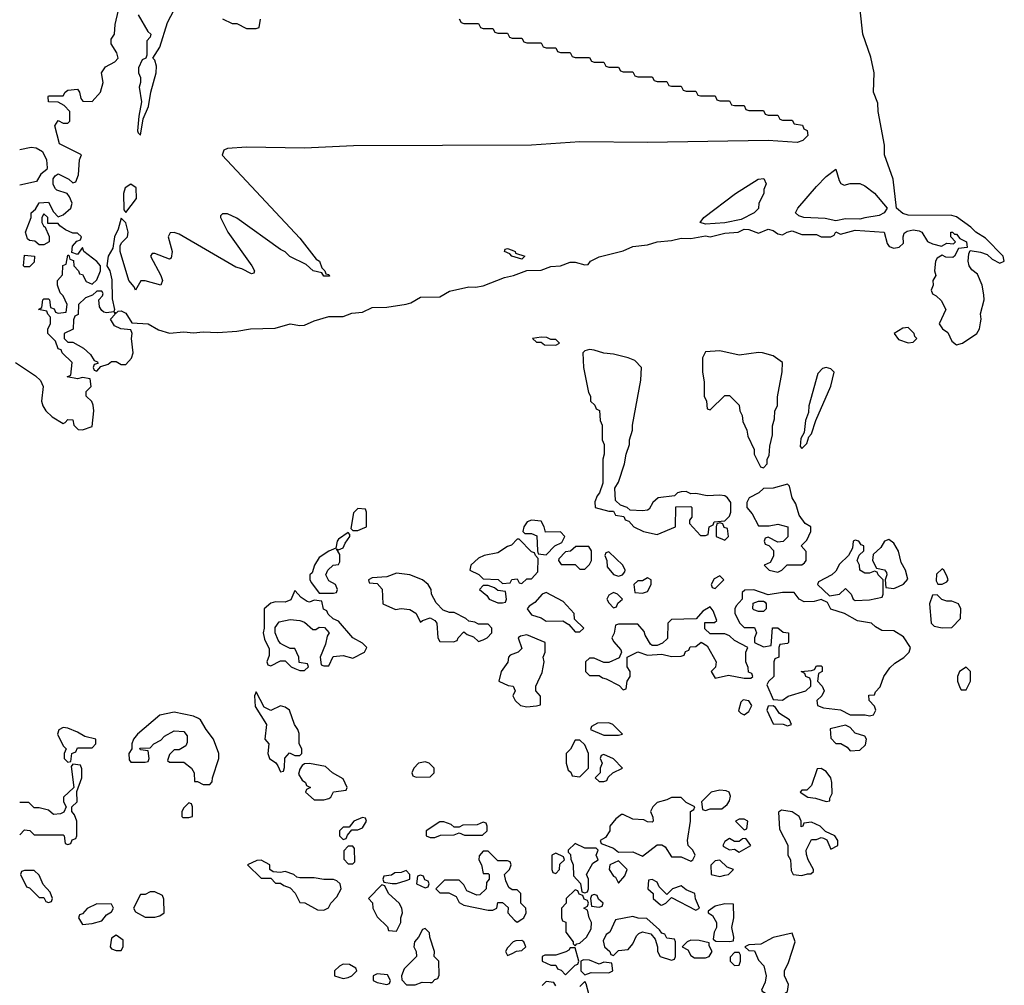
# Model space of a CAD drawing. Header units: inches. Extents: x 2601682 to 2755810, y 449311 to 584050.
# Tile 396 of 505: x 2725670 to 2729748, y 511530 to 515530. Entities that reach past the tile are written whole.
import ezdxf

# ---------------------------------------------------------------- set-up
doc = ezdxf.new("R2010")
doc.units = ezdxf.units.IN
doc.header["$MEASUREMENT"] = 0
doc.layers.add('C7521', color=7, linetype='Continuous')

msp = doc.modelspace()

# ---------------------------------------------------------------- linework, layer by layer
at = {"layer": 'C7521', "color": 2, "elevation": 2}
for points in [[(2727490, 515534), (2727498, 515518), (2727510, 515514), (2727570, 515514), (2727578, 515498), (2727590, 515494), (2727630, 515494), (2727638, 515478), (2727650, 515474), (2727690, 515474), (2727698, 515458), (2727710, 515454), (2727750, 515454), (2727758, 515438), (2727770, 515434), (2727830, 515434), (2727838, 515418), (2727850, 515414), (2727890, 515414), (2727898, 515398), (2727910, 515394), (2727950, 515394), (2727958, 515378), (2727970, 515374), (2728030, 515374), (2728038, 515358), (2728050, 515354), (2728090, 515354), (2728098, 515338), (2728110, 515334), (2728150, 515334), (2728158, 515318), (2728170, 515314), (2728210, 515314), (2728218, 515298), (2728230, 515294), (2728290, 515294), (2728298, 515278), (2728310, 515274), (2728350, 515274), (2728358, 515258), (2728370, 515254), (2728410, 515254), (2728418, 515238), (2728430, 515234), (2728470, 515234), (2728478, 515218), (2728490, 515214), (2728550, 515214), (2728558, 515198), (2728570, 515194), (2728610, 515194), (2728618, 515178), (2728630, 515174), (2728670, 515174), (2728678, 515158), (2728690, 515154), (2728750, 515154), (2728758, 515138), (2728770, 515134), (2728810, 515134), (2728818, 515118), (2728830, 515114), (2728870, 515114), (2728878, 515098), (2728912.7, 515092.7), (2728918, 515078), (2728931.6, 515071.6), (2728934, 515050), (2728914, 515030), (2728890, 515022), (2728770, 515029.4), (2728270, 515021.6), (2727990, 515023.6), (2727790, 515009.7), (2727051.9, 515008.1), (2726850, 514997.6), (2726610, 515002.4), (2726530, 514997), (2726516, 514990), (2726508.5, 514968.5), (2726830, 514624.7), (2726898, 514538), (2726911.3, 514530), (2726922, 514502), (2726934, 514490), (2726938, 514478), (2726950, 514474), (2726952.7, 514467.3), (2726930, 514468), (2726922, 514482), (2726886, 514490), (2726856.4, 514516.4), (2726789.1, 514549.1), (2726768.9, 514568.9), (2726750, 514578), (2726570, 514708), (2726530, 514726), (2726510, 514726), (2726502, 514718), (2726502, 514710), (2726532, 514650), (2726631.3, 514510), (2726642, 514490), (2726639.6, 514480.4), (2726630, 514478), (2726590, 514498), (2726564.7, 514504.7), (2726330, 514642), (2726310, 514648), (2726292.7, 514647.3), (2726284.7, 514630), (2726302, 514570), (2726298, 514542), (2726290, 514538), (2726230, 514562), (2726218, 514562), (2726212, 514550), (2726254.8, 514470), (2726261, 514450), (2726254, 514430), (2726190, 514448.7), (2726171.6, 514448.4), (2726150, 514409.2), (2726144.1, 514424.1), (2726122, 514450), (2726086, 514570), (2726085.6, 514594.4), (2726092.5, 514607.5), (2726116, 514630), (2726119.3, 514650), (2726110, 514688), (2726090, 514708), (2726077.3, 514662.7), (2726062, 514630), (2726055.9, 514584.1), (2726036.3, 514550), (2726030.7, 514510.7), (2726042.8, 514490), (2726052, 514452), (2726053.2, 514373.2), (2726062, 514330), (2726059.6, 514320.4), (2726030, 514315.3), (2726018, 514318), (2726010, 514326), (2726001.2, 514341.2), (2725998, 514370), (2726013.6, 514386.4), (2726015.3, 514395.3), (2726010, 514406), (2725990, 514406), (2725971.6, 514388.4), (2725942, 514378), (2725914, 514350), (2725911.6, 514308.4), (2725898, 514302), (2725892.7, 514287.3), (2725891.6, 514248.4), (2725854, 514230), (2725854, 514210), (2725870, 514194), (2725890, 514194), (2725934, 514170), (2725963.6, 514143.6), (2725978, 514118), (2725992.7, 514112.7), (2725994, 514106), (2725978, 514102), (2725974, 514090), (2725978, 514078), (2725990, 514074), (2726006, 514094), (2726036.4, 514103.6), (2726050, 514114), (2726070, 514114), (2726090, 514102), (2726110, 514102), (2726132.5, 514127.5), (2726139.3, 514150), (2726133.2, 514210), (2726135.3, 514230), (2726130, 514246), (2726089.1, 514249.1), (2726062, 514262), (2726046, 514290), (2726066, 514310), (2726062, 514318), (2726070, 514314), (2726078, 514322), (2726090, 514324.7), (2726110, 514314), (2726134, 514274), (2726202, 514270), (2726244.9, 514244.9), (2726290, 514231.8), (2726350, 514237.6), (2726390, 514232.4), (2726430, 514236.4), (2726490, 514233.7), (2726570, 514239.3), (2726626, 514250), (2726727.9, 514252.1), (2726790, 514270.5), (2726830, 514263.1), (2726850, 514264.4), (2726890, 514283.1), (2726950, 514300.5), (2727010, 514300.7), (2727045.4, 514314.6), (2727090, 514318), (2727130, 514338.4), (2727190, 514338.9), (2727270, 514352), (2727290, 514357.6), (2727330, 514380.3), (2727410, 514382), (2727450, 514404.9), (2727530, 514423.8), (2727558, 514422), (2727590, 514427.7), (2727678, 514462), (2727715.3, 514470), (2727770, 514491.3), (2727830, 514493), (2727870, 514508.2), (2727910, 514510.4), (2727950, 514526), (2727970, 514526), (2728010, 514514), (2728024, 514516), (2728034, 514530), (2728070, 514547.7), (2728170, 514572.7), (2728210, 514590.4), (2728270, 514597.1), (2728310, 514610.4), (2728370, 514615.8), (2728410, 514624.9), (2728450, 514623), (2728510, 514634.8), (2728530, 514630.8), (2728590, 514646), (2728646, 514650), (2728670, 514662.8), (2728690, 514660.7), (2728730, 514646), (2728770, 514662), (2728790, 514656.3), (2728810, 514642.8), (2728830, 514638.8), (2728848.7, 514650), (2728870, 514654.9), (2728910, 514640.5), (2728970, 514640.7), (2728990, 514630.7), (2729030, 514631), (2729043.1, 514636.9), (2729050, 514650.6), (2729070, 514641), (2729130, 514658), (2729250.5, 514650.5), (2729262.5, 514602.5), (2729271.3, 514590), (2729290, 514583), (2729311.9, 514588.1), (2729330, 514604.7), (2729329, 514631), (2729333.6, 514646.4), (2729345.6, 514654.4), (2729370, 514659.3), (2729395.3, 514655.3), (2729406, 514650), (2729430, 514611), (2729450, 514601), (2729488, 514592), (2729510, 514604.7), (2729538, 514602), (2729546, 514610), (2729526, 514630), (2729526, 514650), (2729534, 514650), (2729542, 514642), (2729550, 514642), (2729563.6, 514623.6), (2729592, 514610), (2729594, 514586), (2729558, 514582), (2729542, 514550), (2729534.8, 514545.2), (2729506, 514546), (2729490, 514555.3), (2729470, 514542), (2729462.8, 514530), (2729458.8, 514490), (2729464.7, 514470), (2729452, 514450), (2729454, 514430), (2729444.7, 514410), (2729450, 514394), (2729466, 514386), (2729486.8, 514366.8), (2729506, 514330), (2729478, 514270), (2729492, 514250), (2729514.4, 514234.4), (2729530, 514198), (2729550, 514182.8), (2729575.3, 514190), (2729634, 514230), (2729645.2, 514250), (2729650, 514274), (2729652.7, 514290), (2729649, 514311), (2729664, 514370), (2729662.7, 514390), (2729656, 514430), (2729636.5, 514476.5), (2729613.6, 514493.6), (2729602, 514510), (2729598, 514530), (2729600.4, 514559.6), (2729606, 514574), (2729650, 514566.8), (2729677.5, 514557.5), (2729698, 514538), (2729730, 514521), (2729748, 514530), (2729742.7, 514550), (2729670, 514624.5), (2729629.6, 514649.6), (2729609.3, 514670), (2729550, 514714), (2729530, 514718.4), (2729350, 514719.7), (2729327.2, 514727.3), (2729301.2, 514750), (2729287, 514870), (2729252, 514970), (2729251.6, 515010), (2729225.1, 515150), (2729224.8, 515184.8), (2729206, 515230), (2729209.3, 515309.3), (2729194.8, 515374.8), (2729162, 515470), (2729141.2, 515661.2)], [(2725652, 514110), (2725734.9, 514054.9), (2725755.9, 514035.9), (2725767.3, 514010), (2725761, 513950), (2725766, 513930), (2725778, 513910), (2725804.5, 513884.5), (2725850, 513858), (2725859, 513861), (2725870, 513874), (2725890, 513872), (2725894, 513850), (2725912, 513832), (2725930, 513831.3), (2725970, 513844.7), (2725977.2, 513910), (2725974, 513934), (2725968.4, 513948.4), (2725946, 513970), (2725946, 513990), (2725966, 514010), (2725962, 514042), (2725930, 514048), (2725910, 514042), (2725866, 514050), (2725882, 514058), (2725888, 514110), (2725846, 514150), (2725842, 514162), (2725830, 514166), (2725818, 514198), (2725786, 514230), (2725786, 514250), (2725798, 514270), (2725798, 514298), (2725786, 514310), (2725782, 514322), (2725748, 514330), (2725762, 514338), (2725766, 514370), (2725770, 514374), (2725790, 514374), (2725794, 514370), (2725798, 514338), (2725812.7, 514332.7), (2725818, 514318), (2725830, 514314), (2725862, 514318), (2725866, 514350), (2725850, 514386), (2725838, 514398), (2725826, 514430), (2725826, 514450), (2725847.3, 514472.7), (2725848.4, 514511.6), (2725862, 514518), (2725870, 514554), (2725874, 514554), (2725878, 514538), (2725892.7, 514532.7), (2725894, 514510), (2725914, 514490), (2725918, 514478), (2725930, 514474), (2725945.4, 514445.4), (2725970, 514434), (2725990, 514452), (2726005.2, 514490), (2726005.2, 514510), (2725990, 514529), (2725935.3, 514570), (2725930, 514586), (2725910, 514558), (2725886, 514566), (2725888.4, 514591.6), (2725907.3, 514612.7), (2725922, 514618), (2725926, 514630), (2725910, 514646), (2725890, 514646), (2725860.2, 514660.2), (2725836.4, 514676.4), (2725830, 514686), (2725786, 514686), (2725786, 514710), (2725770, 514726), (2725762, 514710), (2725762, 514690), (2725770, 514674), (2725774, 514674), (2725791.6, 514631.6), (2725792, 514610), (2725770, 514598), (2725750, 514598), (2725732.9, 514612.9), (2725710, 514615.3), (2725702, 514622), (2725694, 514650), (2725718, 514710), (2725718, 514730), (2725735.3, 514744.7), (2725750, 514772), (2725790, 514774), (2725810, 514734), (2725830, 514714), (2725850, 514722), (2725882, 514750), (2725888, 514770), (2725876.4, 514796.4), (2725866, 514810), (2725824, 514824), (2725818, 514830), (2725808, 514848), (2725808.9, 514871.1), (2725816.4, 514883.6), (2725830, 514892), (2725874, 514870), (2725890, 514854), (2725902, 514858), (2725912.9, 514887.1), (2725918, 514950), (2725926, 514970), (2725835.3, 515015.3), (2725815.3, 515090), (2725830, 515112), (2725850, 515102), (2725870, 515102), (2725878, 515110), (2725878, 515150), (2725854.6, 515174.6), (2725830, 515188), (2725789.1, 515189.1), (2725788, 515210), (2725790, 515214), (2725850, 515214), (2725858, 515230), (2725870, 515238), (2725910, 515242), (2725918, 515230), (2725923.6, 515203.6), (2725932, 515192), (2725970, 515191.3), (2726004, 515230), (2726015.3, 515270), (2726009.5, 515310.5), (2726025.6, 515334.4), (2726064.5, 515355.5), (2726077.2, 515370), (2726072.9, 515392.9), (2726048.7, 515430), (2726048.7, 515450), (2726062, 515470), (2726065.2, 515510), (2726079, 515570)], [(2726161, 515550), (2726201.4, 515481.4), (2726213, 515470), (2726210, 515458), (2726196.9, 515443.1), (2726196.9, 515383.1), (2726192, 515370), (2726176.9, 515363.1), (2726162, 515330), (2726162, 515310), (2726170.8, 515290), (2726170.8, 515270), (2726164.7, 515250), (2726174, 515190), (2726162.8, 515130), (2726158, 515070), (2726161, 515061), (2726170, 515052), (2726181.2, 515118.8), (2726203.7, 515170), (2726213.6, 515230), (2726235.8, 515310), (2726237, 515337), (2726230, 515362), (2726222, 515370), (2726250, 515416), (2726282, 515518), (2726310, 515571)], [(2726510, 515534), (2726550, 515514), (2726570, 515514), (2726610, 515494), (2726650, 515494), (2726662, 515498), (2726667.3, 515532.7)], [(2725670, 514992), (2725718, 515002), (2725738.8, 514998.8), (2725764.7, 514984.7), (2725781, 514950), (2725783.6, 514916.4), (2725782, 514910), (2725758, 514890), (2725739.8, 514860.2), (2725670, 514844)], [(2725670, 512154), (2725690, 512174), (2725711.6, 512171.6), (2725730, 512154), (2725850, 512154), (2725854, 512150), (2725858, 512118), (2725870, 512114), (2725882, 512118), (2725887.3, 512132.7), (2725902, 512138), (2725906, 512150), (2725906, 512210), (2725896.4, 512236.4), (2725886, 512250), (2725886, 512270), (2725908, 512290), (2725907.3, 512332.7), (2725928, 512390), (2725927.3, 512427.3), (2725922, 512442), (2725890, 512446), (2725883.6, 512436.4), (2725894, 512350), (2725852, 512310), (2725852, 512290), (2725862, 512270), (2725852.7, 512247.3), (2725839.6, 512240.4), (2725810, 512238), (2725790, 512255.3), (2725750, 512266), (2725730, 512266), (2725707.3, 512287.3), (2725670, 512288)], [(2727890, 511528), (2727882, 511542), (2727850, 511546), (2727834, 511530)], [(2728028, 511490), (2728016.4, 511536.4), (2728010, 511546), (2727990, 511526)]]:
    msp.add_lwpolyline(points, dxfattribs=at)
for points in [[(2729084.7, 514844.7), (2729110, 514851.3), (2729150, 514851.3), (2729170, 514842), (2729210, 514811.3), (2729262.8, 514750), (2729250.8, 514730), (2729230, 514718.4), (2729170, 514709.3), (2729150, 514703.7), (2729090, 514705.1), (2729050, 514696.2), (2729006.2, 514706.2), (2728918, 514710), (2728897.2, 514717.2), (2728883.7, 514730), (2728892.3, 514750), (2728970, 514838.8), (2729010, 514881), (2729050, 514911.3), (2729063.6, 514863.6), (2729071.6, 514851.6)], [(2726130, 514849.3), (2726106.7, 514833.3), (2726099.3, 514810), (2726102, 514742), (2726110, 514732), (2726153.6, 514790), (2726152.9, 514832.9)], [(2728510, 514682.7), (2728489, 514690), (2728504, 514710), (2728635.3, 514810), (2728728, 514870), (2728752, 514872), (2728762, 514850), (2728752.7, 514827.3), (2728752, 514810), (2728732, 514770), (2728730, 514748), (2728712, 514730), (2728657.5, 514702.5), (2728590, 514689)], [(2727750, 514538), (2727708.7, 514550), (2727700.4, 514560.4), (2727678, 514570), (2727680.4, 514579.6), (2727690, 514582), (2727710, 514574.8), (2727722, 514570), (2727723.6, 514563.6), (2727762, 514550)], [(2725690, 514506), (2725686, 514510), (2725690, 514554), (2725732, 514550), (2725730, 514526), (2725710, 514506)], [(2729350, 514255.3), (2729327.1, 514252.9), (2729292, 514230), (2729310, 514206), (2729350, 514192), (2729370, 514194), (2729386, 514210), (2729378, 514218), (2729375.3, 514230)], [(2727830, 514215.3), (2727794, 514210), (2727810, 514194), (2727830, 514194), (2727843.6, 514183.6), (2727890, 514182), (2727906, 514190), (2727890, 514206), (2727870, 514206), (2727853.6, 514213.6)], [(2728030, 514164), (2728010, 514158), (2728002, 514150), (2728004.7, 514090), (2728025.4, 513985.4), (2728034, 513970), (2728034, 513950), (2728052.7, 513932.7), (2728058, 513918), (2728071.6, 513911.6), (2728074, 513870), (2728082, 513850), (2728082, 513790), (2728091.3, 513770), (2728091.3, 513730), (2728084.7, 513710), (2728084.7, 513610), (2728072, 513570), (2728062, 513558), (2728052.7, 513532.7), (2728054, 513510), (2728110, 513494), (2728130, 513494), (2728138, 513478), (2728172.7, 513472.7), (2728178, 513458), (2728192.7, 513452.7), (2728214, 513430), (2728254, 513410), (2728310, 513398), (2728386, 513430), (2728387.3, 513512.7), (2728450, 513514), (2728454, 513510), (2728454, 513470), (2728443.6, 513456.4), (2728443.6, 513443.6), (2728490, 513394), (2728510, 513394), (2728522, 513398), (2728526, 513430), (2728542, 513438), (2728546, 513450), (2728590, 513454), (2728610, 513474), (2728615.3, 513490), (2728615.3, 513530), (2728602, 513550), (2728590, 513557.2), (2728570, 513561.2), (2728518, 513558), (2728470, 513568), (2728450, 513566), (2728430, 513575.3), (2728410, 513574), (2728394, 513570), (2728382, 513558), (2728314, 513550), (2728292, 513530), (2728276.9, 513503.1), (2728270, 513498), (2728250, 513495.3), (2728198, 513498), (2728186, 513510), (2728159, 513519), (2728138, 513538), (2728135.3, 513590), (2728150, 513614), (2728175.3, 513690), (2728182, 513730), (2728195.3, 513770), (2728195.3, 513790), (2728208.7, 513830), (2728208.7, 513850), (2728243.1, 514036.9), (2728245.2, 514090), (2728218, 514118), (2728190, 514129.4), (2728130, 514145.2), (2728090, 514149), (2728050, 514161.2)], [(2728570, 514158), (2728510, 514154), (2728498, 514130), (2728498, 514070), (2728504.7, 514030), (2728504.7, 513970), (2728514, 513950), (2728518, 513918), (2728530, 513914), (2728590, 513974), (2728610, 513974), (2728650, 513934), (2728652, 513910), (2728662, 513890), (2728665.4, 513865.4), (2728682, 513830), (2728685.4, 513805.4), (2728712, 513750), (2728712, 513730), (2728738, 513678), (2728750, 513674), (2728766, 513690), (2728766, 513710), (2728774.6, 513725.4), (2728776.4, 513763.6), (2728788, 513810), (2728788.4, 513848.4), (2728796.4, 513876.4), (2728798, 513910), (2728808, 513930), (2728808.4, 513968.4), (2728828.4, 514071.6), (2728828.7, 514110), (2728790, 514137.2), (2728746, 514150), (2728730, 514152), (2728650, 514140.9)], [(2729010, 514089), (2728995.3, 514084.7), (2728975.3, 514064.7), (2728938, 513930), (2728936.9, 513903.1), (2728924.7, 513870), (2728919.6, 513820.4), (2728905.4, 513794.6), (2728902, 513762), (2728910, 513754), (2728930, 513774), (2728938, 513802), (2728950, 513814), (2728968, 513870), (2729030, 514012), (2729044, 514070), (2729030, 514084)], [(2728850, 513606), (2728791.1, 513588.9), (2728750, 513588), (2728732, 513570), (2728690.9, 513549.1), (2728681, 513530), (2728681, 513510), (2728703.5, 513483.5), (2728730, 513434), (2728774, 513434), (2728810, 513441), (2728851.3, 513430), (2728851.6, 513388.4), (2728831.6, 513368.4), (2728810, 513366), (2728770, 513386), (2728758, 513382), (2728754, 513370), (2728758, 513358), (2728772.7, 513352.7), (2728792, 513332), (2728791.6, 513308.4), (2728778, 513282), (2728754, 513270), (2728774, 513250), (2728810, 513242), (2728826, 513250), (2728848.4, 513271.6), (2728910, 513272), (2728920.4, 513279.6), (2728928, 513290), (2728927.3, 513327.3), (2728906, 513350), (2728930, 513374), (2728946, 513410), (2728946, 513430), (2728923.1, 513443.1), (2728898, 513478), (2728884.7, 513524.7), (2728868.7, 513550), (2728858, 513598)], [(2727070, 513506), (2727052.7, 513487.3), (2727042, 513422), (2727050, 513414), (2727070, 513414), (2727090, 513422), (2727106, 513430), (2727106, 513490), (2727102, 513502)], [(2727790, 513457.2), (2727772, 513450), (2727758, 513430), (2727754, 513410), (2727762, 513402), (2727790, 513402), (2727812, 513392), (2727814, 513330), (2727818, 513318), (2727850, 513314), (2727886, 513350), (2727915.3, 513364.7), (2727928, 513390), (2727910, 513408), (2727847.3, 513407.3), (2727842, 513430), (2727830, 513452.7)], [(2728570, 513446), (2728558, 513442), (2728554, 513430), (2728554, 513390), (2728590, 513374), (2728606, 513390), (2728602, 513422), (2728587.3, 513427.3), (2728582, 513442)], [(2727030, 513406), (2726990, 513378), (2726984.7, 513370), (2726979.6, 513340.4), (2726950, 513328), (2726910, 513302), (2726891.3, 513270), (2726881, 513239), (2726872, 513230), (2726872, 513210), (2726878, 513198), (2726910, 513154), (2726970, 513154), (2726982, 513158), (2726986, 513170), (2726978, 513190), (2726950, 513206), (2726938, 513230), (2726946, 513250), (2726968.9, 513271.1), (2726990, 513274), (2726995.3, 513284.7), (2726995.3, 513315.3), (2726982, 513338), (2726990, 513334), (2727010, 513342), (2727018, 513362), (2727038, 513390), (2727038, 513398)], [(2727738, 513378), (2727730, 513378), (2727706.4, 513353.6), (2727690, 513348), (2727650, 513322), (2727594, 513310), (2727570, 513299), (2727538, 513270), (2727534, 513250), (2727571.6, 513231.6), (2727590, 513214), (2727651.6, 513211.6), (2727670, 513194), (2727702, 513198), (2727708.4, 513211.6), (2727730, 513214), (2727738, 513198), (2727750, 513194), (2727770, 513214), (2727790, 513214), (2727816.4, 513243.6), (2727818, 513298), (2727806, 513310), (2727802, 513322), (2727790, 513326)], [(2728027.3, 513347.3), (2727972.7, 513347.3), (2727951.6, 513328.4), (2727930, 513326), (2727903.6, 513296.4), (2727902, 513290), (2727912.7, 513272.7), (2727970, 513274), (2727990, 513254), (2728010, 513254), (2728030, 513274), (2728038, 513290), (2728038, 513330)], [(2729130, 513374), (2729122, 513370), (2729119.6, 513340.4), (2729102, 513310), (2729065.4, 513274.6), (2729050, 513246), (2729034, 513230), (2728978, 513202), (2728974, 513190), (2729023.6, 513143.6), (2729066, 513150), (2729090, 513174), (2729114, 513150), (2729122, 513130), (2729130, 513124.7), (2729190, 513127.3), (2729242, 513138), (2729246, 513150), (2729246, 513210), (2729226, 513230), (2729222, 513242), (2729210, 513246), (2729190, 513238), (2729170, 513238), (2729149.2, 513249.2), (2729148, 513270), (2729138, 513290), (2729147.3, 513312.7), (2729166, 513330), (2729166, 513350), (2729155.3, 513355.3), (2729146, 513370)], [(2729270, 513377.2), (2729252, 513370), (2729236, 513344), (2729204.7, 513315.3), (2729202, 513290), (2729218, 513258), (2729251.6, 513251.6), (2729259.6, 513239.6), (2729262, 513230), (2729254, 513210), (2729258, 513178), (2729290, 513174), (2729310, 513182), (2729330, 513192), (2729348, 513212), (2729339.3, 513250), (2729321.5, 513281.5), (2729310, 513328), (2729290, 513362)], [(2728110, 513326), (2728098, 513322), (2728094, 513310), (2728102, 513290), (2728103.6, 513263.6), (2728130, 513232), (2728150, 513224.7), (2728166, 513230), (2728176.4, 513243.6), (2728178, 513250), (2728168, 513270)], [(2727230, 513237.2), (2727190, 513222), (2727130, 513218), (2727114, 513210), (2727118, 513198), (2727150, 513194), (2727171.6, 513171.6), (2727174, 513110), (2727226.4, 513086.4), (2727250, 513091.3), (2727286.4, 513086.4), (2727311.1, 513071.1), (2727330, 513034), (2727338, 513042), (2727370, 513052), (2727390, 513042), (2727398, 513030), (2727402, 512970), (2727410, 512954), (2727467.3, 512952.7), (2727482, 512958), (2727486, 512970), (2727510, 512994), (2727523.6, 512983.6), (2727550, 512974), (2727570, 512954), (2727590, 512962), (2727606, 512970), (2727626, 512990), (2727626, 513010), (2727610, 513026), (2727570, 513026), (2727554.6, 513034.6), (2727530, 513038), (2727518, 513050), (2727470, 513074), (2727450, 513074), (2727424, 513084), (2727394.6, 513114.6), (2727375.3, 513150), (2727374, 513170), (2727362, 513190), (2727338, 513210), (2727286, 513230)], [(2728270, 513218), (2728250, 513206), (2728230, 513206), (2728214, 513190), (2728218, 513158), (2728250, 513154), (2728270, 513162), (2728286, 513190), (2728286, 513210)], [(2728570, 513226), (2728546, 513214), (2728534, 513190), (2728538, 513178), (2728550, 513174), (2728586, 513210)], [(2729490, 513255.3), (2729467.1, 513232.9), (2729465.4, 513205.4), (2729472, 513192), (2729490, 513191.3), (2729510, 513202), (2729515.3, 513210), (2729510, 513226), (2729498, 513250)], [(2727610, 513186), (2727590, 513186), (2727574, 513170), (2727604.7, 513144.7), (2727614, 513130), (2727650, 513114), (2727670, 513114), (2727682, 513118), (2727686, 513130), (2727682, 513162), (2727650, 513166), (2727636.4, 513176.4)], [(2726810, 513166), (2726792.7, 513127.3), (2726770, 513118), (2726730, 513119), (2726710, 513113.2), (2726682, 513090), (2726682, 513010), (2726678, 512990), (2726683.5, 512963.5), (2726703.6, 512923.6), (2726703.6, 512896.4), (2726694, 512870), (2726698, 512858), (2726710, 512854), (2726750, 512874), (2726770, 512874), (2726794, 512850), (2726810, 512842), (2726830, 512834), (2726850, 512834), (2726866, 512850), (2726862, 512862), (2726827.3, 512867.3), (2726826, 512890), (2726810, 512926), (2726790, 512926), (2726760.4, 512940.4), (2726750, 512946), (2726740.2, 512960.2), (2726728, 512990), (2726728, 513012), (2726744, 513036), (2726790, 513046), (2726830, 513042), (2726850, 513034), (2726883.6, 513003.6), (2726896.4, 513003.6), (2726910, 513014), (2726932.7, 513012.7), (2726952, 512990), (2726943.6, 512976.4), (2726936.9, 512943.1), (2726914, 512890), (2726918, 512858), (2726930, 512854), (2726950, 512854), (2726968.4, 512891.6), (2727010, 512896), (2727050, 512886), (2727098, 512910), (2727108, 512930), (2727090, 512948), (2727049.3, 512969.3), (2726990, 513038), (2726968, 513048), (2726947.3, 513067.3), (2726942, 513082), (2726928.4, 513088.4), (2726922, 513122), (2726890, 513126), (2726870, 513118), (2726860.4, 513120.4), (2726836.4, 513136.4)], [(2727850, 513158), (2727834, 513150), (2727803.6, 513116.4), (2727779.6, 513100.4), (2727772, 513090), (2727790, 513064.7), (2727830, 513052), (2727850, 513038), (2727919.8, 513039.8), (2727944.7, 513024.7), (2727970, 512994), (2727990, 512994), (2728006, 513010), (2727967.3, 513047.3), (2727966, 513070), (2727920.4, 513120.4)], [(2728130, 513158), (2728110, 513146), (2728102, 513130), (2728110, 513114), (2728130, 513094), (2728142, 513098), (2728147.3, 513112.7), (2728166, 513130), (2728146, 513150)], [(2728710, 513168), (2728672.7, 513167.3), (2728662, 513158), (2728662, 513130), (2728638, 513102), (2728632, 513090), (2728632, 513070), (2728652, 513030), (2728670, 513012), (2728712.7, 513012.7), (2728722, 512990), (2728714, 512970), (2728714, 512950), (2728750, 512932), (2728782, 512938), (2728788.4, 513011.6), (2728810, 513011.3), (2728832.7, 512992.7), (2728854, 512990), (2728854, 512950), (2728850, 512946), (2728818, 512942), (2728814, 512930), (2728814, 512890), (2728798, 512882), (2728794, 512870), (2728794, 512810), (2728771.6, 512788.4), (2728764.7, 512775.3), (2728790, 512714), (2728830, 512711.3), (2728852.7, 512727.3), (2728926, 512750), (2728946, 512770), (2728946, 512790), (2728942, 512802), (2728926, 512810), (2728922, 512822), (2728906, 512830), (2728950, 512834), (2728962, 512838), (2728970, 512854), (2728990, 512854), (2728994, 512850), (2728994, 512830), (2728978, 512822), (2728974, 512790), (2728994, 512770), (2729002, 512750), (2728992, 512730), (2728972, 512710), (2728974, 512690), (2728999.6, 512679.6), (2729070, 512671.3), (2729110, 512651.3), (2729171.3, 512651.3), (2729190, 512646), (2729206, 512650), (2729215.3, 512670), (2729210, 512686), (2729188, 512710), (2729187.3, 512732.7), (2729210, 512734), (2729214.6, 512745.4), (2729233.6, 512766.4), (2729248.7, 512810), (2729274.5, 512845.5), (2729295.1, 512864.9), (2729332.5, 512887.5), (2729354, 512910), (2729359, 512930), (2729330, 512974), (2729290, 512999), (2729240.4, 513000.4), (2729214.6, 513014.6), (2729198, 513030), (2729140.2, 513040.2), (2729086, 513070), (2729030, 513088.7), (2729015.3, 513115.3), (2728990, 513128), (2728959.8, 513120.2), (2728919, 513119), (2728898, 513130), (2728878, 513158), (2728830, 513158), (2728770, 513148)], [(2729470, 513148), (2729450, 513146), (2729438, 513110), (2729444.7, 513030), (2729458, 513018), (2729490, 513011), (2729530, 513012), (2729566, 513050), (2729568, 513090), (2729558, 513110), (2729530, 513122), (2729510, 513122), (2729489, 513129)], [(2728530, 513098), (2728499.6, 513080.4), (2728472, 513048), (2728370, 513046), (2728354, 513030), (2728352.7, 512967.3), (2728332.7, 512947.3), (2728310, 512938), (2728290, 512938), (2728283.1, 512943.1), (2728260.4, 512980.4), (2728256.4, 512996.4), (2728230, 513026), (2728150, 513026), (2728138, 513022), (2728131.6, 512988.4), (2728122, 512970), (2728130, 512954), (2728159.6, 512919.6), (2728162, 512910), (2728152.7, 512887.3), (2728110, 512868), (2728090, 512868), (2728050, 512886), (2728030, 512886), (2728014, 512870), (2728014, 512830), (2728030, 512814), (2728070, 512814), (2728083.6, 512803.6), (2728099.6, 512799.6), (2728152.7, 512772.7), (2728170, 512754), (2728182, 512758), (2728186, 512790), (2728198, 512810), (2728198, 512830), (2728186, 512850), (2728186, 512890), (2728230, 512912), (2728270, 512898), (2728330, 512902), (2728370, 512892), (2728410, 512894), (2728422, 512898), (2728427.3, 512912.7), (2728442, 512918), (2728447.3, 512932.7), (2728470, 512934), (2728492, 512952), (2728516.9, 512936.9), (2728554, 512870), (2728551.3, 512848.7), (2728534, 512830), (2728550, 512802), (2728605.2, 512814.8), (2728670, 512802), (2728698, 512802), (2728706, 512810), (2728702, 512822), (2728688, 512828), (2728687.3, 512847.3), (2728678, 512870), (2728678, 512910), (2728686, 512930), (2728630, 512958), (2728610, 512978), (2728590, 512986), (2728530, 512986), (2728507.3, 513007.3), (2728507.3, 513032.7), (2728547.3, 513032.7), (2728558, 513042), (2728542, 513082)], [(2728730, 513078), (2728710, 513086), (2728706, 513090), (2728707.3, 513112.7), (2728730, 513122), (2728750, 513122), (2728756.9, 513116.9), (2728762, 513110), (2728762, 513090), (2728750, 513078)], [(2727770, 512982), (2727743.6, 512976.4), (2727734, 512970), (2727750, 512926), (2727734, 512910), (2727702, 512898), (2727694, 512890), (2727691.6, 512868.4), (2727664.7, 512830), (2727654, 512790), (2727692.7, 512772.7), (2727714, 512770), (2727722, 512750), (2727712, 512730), (2727722, 512710), (2727744.7, 512690), (2727770, 512684), (2727810, 512687.3), (2727827.3, 512692.7), (2727827.3, 512727.3), (2727808, 512750), (2727808, 512770), (2727834.6, 512825.4), (2727842, 512870), (2727838, 512890), (2727846, 512910), (2727846, 512950)], [(2729590, 512848), (2729562, 512830), (2729554, 512810), (2729554, 512790), (2729563.6, 512763.6), (2729570, 512754), (2729590, 512754), (2729608, 512790), (2729608, 512830)], [(2726650, 512746), (2726642, 512730), (2726645.4, 512685.4), (2726692, 512610), (2726684.7, 512550), (2726702, 512530), (2726698, 512490), (2726704.7, 512470), (2726731.3, 512451.3), (2726739.8, 512439.8), (2726750, 512414), (2726762, 512418), (2726767.3, 512432.7), (2726768.4, 512471.6), (2726787.3, 512492.7), (2726810, 512482), (2726830, 512482), (2726838, 512490), (2726838, 512510), (2726828, 512530), (2726827.3, 512572.7), (2726822, 512590), (2726808, 512610), (2726788, 512670), (2726770, 512682), (2726750, 512688), (2726710, 512668), (2726682, 512682)], [(2728667.1, 512712.9), (2728656.9, 512703.1), (2728647.3, 512667.3), (2728656.9, 512656.9), (2728670, 512651.3), (2728690, 512664.7), (2728702, 512690), (2728690, 512708)], [(2728790, 512688), (2728770, 512686), (2728764.7, 512670), (2728790, 512614), (2728832, 512612), (2728850, 512604.7), (2728866, 512610), (2728858, 512630), (2728816.4, 512656.4), (2728800.4, 512680.4)], [(2726310, 512662), (2726250, 512649), (2726158, 512570), (2726142, 512550), (2726134, 512530), (2726134, 512510), (2726122, 512490), (2726123.6, 512463.6), (2726130, 512454), (2726190, 512454), (2726202, 512458), (2726206, 512470), (2726202, 512502), (2726170, 512506), (2726167.3, 512512.7), (2726210, 512514), (2726226, 512530), (2726254.6, 512545.4), (2726270, 512562), (2726310, 512584.7), (2726350, 512582), (2726363.6, 512563.6), (2726363.6, 512536.4), (2726358, 512522), (2726330, 512506), (2726310, 512506), (2726290, 512486), (2726282, 512462), (2726290, 512454), (2726350, 512454), (2726382, 512430), (2726392, 512410), (2726394, 512374), (2726406, 512374), (2726430, 512362), (2726450, 512362), (2726458, 512362), (2726467.3, 512372.7), (2726468, 512390), (2726495.3, 512470), (2726495.3, 512490), (2726473.2, 512550), (2726442, 512590), (2726419, 512630), (2726410, 512636), (2726390, 512645.2)], [(2728110, 512618), (2728063.6, 512616.4), (2728038, 512602), (2728034, 512590), (2728090, 512566), (2728150, 512566), (2728166, 512570), (2728126, 512610)], [(2729090, 512608), (2729026.8, 512593.2), (2729030, 512554), (2729050, 512532), (2729071.6, 512531.6), (2729096.9, 512516.9), (2729110, 512502), (2729150, 512504.7), (2729173.2, 512526.8), (2729177.2, 512550), (2729170, 512562), (2729130, 512575.3), (2729110, 512598)], [(2725850, 512598), (2725831.6, 512588.4), (2725826, 512570), (2725850, 512522), (2725862, 512510), (2725854, 512490), (2725854, 512470), (2725870, 512454), (2725882, 512458), (2725886, 512490), (2725902, 512498), (2725910, 512514), (2725970, 512514), (2725986, 512530), (2725986, 512550), (2725940.4, 512560.4), (2725910, 512579), (2725870, 512595.3)], [(2727990, 512546), (2727970, 512546), (2727951.6, 512508.4), (2727934, 512490), (2727934, 512450), (2727942, 512422), (2727952.7, 512412.7), (2727958, 512398), (2727990, 512394), (2728026, 512430), (2728026, 512490), (2728010, 512526)], [(2728090, 512486), (2728078, 512482), (2728074, 512470), (2728082, 512450), (2728074, 512430), (2728074, 512410), (2728054, 512390), (2728070, 512374), (2728090, 512374), (2728102, 512378), (2728107.3, 512392.7), (2728126, 512410), (2728166, 512430), (2728130, 512468)], [(2726870, 512448.7), (2726850, 512448), (2726839.6, 512440.4), (2726830, 512426), (2726825.4, 512405.4), (2726839.6, 512379.6), (2726854, 512370), (2726858, 512358), (2726874, 512350), (2726858, 512342), (2726854, 512330), (2726890, 512298), (2726930, 512298), (2726950, 512304.7), (2726958, 512310), (2726970, 512332), (2727022, 512338), (2727026, 512350), (2727010, 512386), (2726966, 512410), (2726936.4, 512436.4)], [(2727350, 512455.3), (2727322, 512450), (2727302, 512430), (2727294, 512410), (2727298, 512398), (2727312.7, 512392.7), (2727370, 512394), (2727386, 512410), (2727386, 512430), (2727366, 512450)], [(2728990, 512428), (2728972.7, 512427.3), (2728950, 512358), (2728930, 512338), (2728910, 512338), (2728902, 512330), (2728934, 512310), (2728966, 512306), (2729010, 512292), (2729026, 512294), (2729026, 512306), (2729034.6, 512325.4), (2729034, 512370), (2729029, 512390), (2729010, 512415.3)], [(2728570, 512338), (2728534, 512330), (2728494, 512290), (2728498, 512258), (2728510, 512254), (2728530, 512262), (2728570, 512262), (2728578, 512262), (2728600.4, 512279.6), (2728610, 512294), (2728614, 512314), (2728608, 512330), (2728596, 512336)], [(2726370, 512286), (2726350, 512266), (2726342, 512250), (2726342, 512230), (2726346, 512226), (2726370, 512226), (2726386, 512230), (2726386, 512270), (2726382, 512282)], [(2728410, 512308), (2728370, 512308), (2728350, 512298), (2728310, 512288), (2728292, 512270), (2728282, 512250), (2728292.7, 512227.3), (2728294, 512210), (2728290, 512206), (2728270, 512208), (2728255.3, 512215.3), (2728210, 512218), (2728170, 512238), (2728162, 512238), (2728139.6, 512220.4), (2728114, 512190), (2728114, 512170), (2728096.9, 512143.1), (2728074, 512130), (2728078, 512118), (2728130, 512098), (2728150, 512082), (2728210, 512082.8), (2728250, 512064.7), (2728310, 512112), (2728330, 512112), (2728343.6, 512103.6), (2728370, 512062), (2728410, 512062), (2728450, 512044.7), (2728458, 512050), (2728468, 512070), (2728458, 512090), (2728438, 512110), (2728435.3, 512130), (2728448, 512210), (2728448, 512250), (2728462, 512258), (2728466, 512270), (2728430, 512288)], [(2728824.7, 512255.3), (2728812.7, 512247.3), (2728816.9, 512176.9), (2728851.1, 512111.1), (2728852, 512070), (2728862, 512050), (2728865.4, 512005.4), (2728874, 511990), (2728910, 511984.7), (2728932.7, 511992.7), (2728947.3, 511992.7), (2728958, 512002), (2728958, 512010), (2728935.3, 512050), (2728928.4, 512071.6), (2728928, 512090), (2728950, 512134), (2728970, 512134), (2728990, 512142), (2728999.6, 512139.6), (2729012.7, 512132.7), (2729030, 512094), (2729058, 512110), (2729058, 512130), (2729046, 512150), (2729007.3, 512167.3), (2728986, 512190), (2728950, 512206), (2728918, 512202), (2728914, 512190), (2728907.3, 512187.3), (2728906, 512210), (2728898, 512230), (2728870, 512248.7)], [(2727090, 512226), (2727054, 512210), (2727034, 512186), (2727010, 512186), (2726994, 512170), (2726994, 512150), (2727010, 512134), (2727022, 512138), (2727027.3, 512152.7), (2727046, 512174), (2727070, 512174), (2727090, 512182), (2727106, 512210), (2727102, 512222)], [(2727410, 512208), (2727354, 512170), (2727354, 512150), (2727370, 512142), (2727390, 512142), (2727412.7, 512152.7), (2727470, 512154), (2727490, 512162), (2727512.7, 512152.7), (2727587.3, 512152.7), (2727606, 512170), (2727606, 512190), (2727602, 512202), (2727590, 512206), (2727564.7, 512195.3), (2727506, 512194), (2727490, 512186), (2727470, 512186), (2727456.4, 512196.4), (2727427.3, 512207.3)], [(2728670, 512218), (2728650, 512218), (2728634, 512210), (2728670, 512174), (2728682, 512178), (2728686, 512210)], [(2727970, 512118), (2727942, 512090), (2727942, 512082), (2727951.6, 512071.6), (2727952.7, 512052.7), (2727962, 512030), (2727963.6, 511983.6), (2727992.7, 511952.7), (2727998, 511918), (2728010, 511914), (2728022, 511918), (2728026, 511930), (2728026, 511970), (2728018, 511990), (2728043.1, 512036.9), (2728066, 512050), (2728058, 512070), (2728066, 512090), (2728058, 512098), (2728010, 512098)], [(2728678, 512138), (2728663.6, 512136.4), (2728650, 512126), (2728630, 512126), (2728610, 512138), (2728590, 512126), (2728582, 512110), (2728584.7, 512104.7), (2728610, 512092), (2728630, 512094), (2728650, 512082), (2728698, 512110)], [(2727050, 512106), (2727030, 512106), (2727012.7, 512087.3), (2727012.7, 512052.7), (2727030, 512034), (2727050, 512034), (2727058, 512042), (2727056.4, 512096.4)], [(2727610, 512086), (2727590, 512086), (2727572.7, 512067.3), (2727572, 512050), (2727582, 512030), (2727590, 511994), (2727610, 511994), (2727614, 511990), (2727614, 511970), (2727603.6, 511956.4), (2727602, 511930), (2727575.3, 511904.7), (2727563.1, 511903.1), (2727522, 511922), (2727510, 511946), (2727490, 511966), (2727430, 511966), (2727394, 511930), (2727410, 511914), (2727447.3, 511912.7), (2727478, 511898), (2727490, 511874), (2727510, 511862), (2727610, 511841), (2727630, 511842), (2727646, 511850), (2727650, 511874), (2727670, 511874), (2727692.7, 511852.7), (2727692, 511830), (2727719.6, 511799.6), (2727730, 511792), (2727750, 511804.7), (2727758, 511810), (2727768, 511830), (2727766, 511850), (2727746, 511870), (2727746, 511910), (2727730, 511926), (2727710, 511926), (2727695.3, 511935.3), (2727683.1, 511963.1), (2727678, 511990), (2727698, 512010), (2727706, 512030), (2727702, 512042), (2727690, 512046), (2727650, 512046)], [(2727890, 512078), (2727874, 512070), (2727874, 512010), (2727878, 511998), (2727890, 511994), (2727906, 512010), (2727907.3, 512032.7), (2727926, 512050), (2727922, 512062)], [(2726670, 512048), (2726652.7, 512047.3), (2726614, 512030), (2726670, 511974), (2726710, 511974), (2726730, 511954), (2726750, 511954), (2726763.6, 511943.6), (2726790, 511934), (2726811.6, 511911.6), (2726830, 511874), (2726851.6, 511871.6), (2726903.6, 511843.6), (2726930, 511842), (2726948.4, 511851.6), (2726958, 511870), (2726983.1, 511896.9), (2727002, 511930), (2726998, 511950), (2726983.1, 511963.1), (2726970, 511968.7), (2726930, 511968.7), (2726890, 511975.3), (2726830, 511975.3), (2726818, 511978), (2726806, 511990), (2726770, 512002), (2726750, 511998), (2726720.4, 512000.4), (2726706, 512010), (2726706, 512030)], [(2728150, 512046), (2728114, 512030), (2728112, 512010), (2728130, 511982), (2728138, 511978), (2728150, 511954), (2728176.4, 511983.6), (2728186, 512010)], [(2728570, 512048), (2728550, 512046), (2728532.7, 512027.3), (2728534, 511990), (2728570, 511981), (2728590, 511986), (2728606, 511990), (2728626, 512010), (2728600.2, 512020.2)], [(2725730, 512006), (2725690, 512006), (2725678, 512002), (2725674, 511990), (2725698, 511938), (2725710, 511934), (2725750, 511894), (2725770, 511894), (2725778, 511878), (2725790, 511874), (2725802, 511878), (2725806, 511890), (2725796.4, 511916.4), (2725767.3, 511947.3), (2725750, 511986)], [(2727270, 512006), (2727250, 511998), (2727223.6, 511996.4), (2727210, 511986), (2727178, 511982), (2727174, 511970), (2727178, 511958), (2727212.7, 511952.7), (2727230, 511952), (2727270, 511964.7), (2727286, 511970), (2727286, 511990)], [(2727330, 511986), (2727318, 511982), (2727314, 511950), (2727350, 511934), (2727362, 511938), (2727366, 511950), (2727362, 511962), (2727347.3, 511967.3), (2727342, 511982)], [(2728290, 511968), (2728274, 511966), (2728272, 511930), (2728294, 511910), (2728294, 511890), (2728323.6, 511863.6), (2728330, 511862), (2728346, 511870), (2728370, 511894), (2728470, 511842), (2728486, 511850), (2728468.4, 511888.4), (2728466, 511910), (2728430, 511926), (2728410, 511942), (2728374, 511930), (2728350, 511906), (2728318, 511938), (2728310, 511958)], [(2726230, 511918), (2726210, 511918), (2726190, 511906), (2726170, 511906), (2726142, 511850), (2726150, 511834), (2726190, 511812), (2726230, 511812), (2726250, 511818), (2726268, 511830), (2726267.3, 511887.3), (2726262, 511902)], [(2727170, 511946), (2727114, 511890), (2727131.6, 511871.6), (2727132, 511850), (2727150, 511814), (2727192.7, 511772.7), (2727198, 511758), (2727230, 511754), (2727248, 511790), (2727248, 511810), (2727255.3, 511830), (2727253.2, 511850), (2727242, 511870), (2727198, 511910), (2727182, 511942)], [(2727970, 511926), (2727934, 511890), (2727934, 511870), (2727914, 511850), (2727914, 511810), (2727918, 511798), (2727931.6, 511791.6), (2727932, 511750), (2727962, 511710), (2727962, 511702), (2727970, 511694), (2727978, 511702), (2727990, 511704.7), (2728018, 511730), (2728036.4, 511763.6), (2728038, 511790), (2728028, 511810), (2728022, 511842), (2728006, 511850), (2728022, 511858), (2728026, 511870), (2728022, 511882), (2728007.3, 511887.3), (2728002, 511902), (2727987.3, 511907.3), (2727982, 511922)], [(2728050, 511906), (2728038, 511902), (2728034, 511890), (2728038, 511858), (2728070, 511854), (2728082, 511858), (2728086, 511870), (2728067.3, 511887.3), (2728062, 511902)], [(2725990, 511868), (2725950, 511848), (2725930, 511826), (2725918, 511822), (2725914, 511810), (2725930, 511782), (2725970, 511786), (2726010, 511798), (2726030, 511822), (2726050, 511834), (2726058, 511850), (2726050, 511866)], [(2728590, 511868), (2728550, 511858), (2728522, 511838), (2728522, 511830), (2728538.8, 511818.8), (2728556, 511790), (2728556, 511770), (2728546, 511750), (2728542, 511722), (2728552.7, 511712.7), (2728610, 511712), (2728626, 511714), (2728628, 511730), (2728619, 511770), (2728628, 511810), (2728626, 511866)], [(2728210, 511815.3), (2728138, 511802), (2728114, 511750), (2728099.6, 511740.4), (2728086, 511714), (2728092, 511690), (2728114, 511670), (2728118, 511658), (2728130, 511654), (2728150, 511674), (2728190, 511678), (2728210, 511702), (2728224.7, 511735.3), (2728234.6, 511745.4), (2728250, 511752), (2728283.6, 511743.6), (2728302, 511722), (2728312, 511690), (2728312, 511670), (2728322, 511650), (2728370, 511634), (2728382, 511638), (2728386, 511650), (2728386, 511710), (2728382, 511722), (2728350, 511726), (2728342, 511742), (2728330, 511746), (2728320.4, 511760.4), (2728267.3, 511807.3), (2728231.6, 511808.4)], [(2727350, 511766), (2727338, 511762), (2727322, 511730), (2727304.7, 511710), (2727302, 511690), (2727312, 511670), (2727314, 511650), (2727262, 511598), (2727252, 511570), (2727252.7, 511552.7), (2727272.7, 511532.7), (2727307.3, 511532.7), (2727336.4, 511543.6), (2727370, 511542), (2727378, 511542), (2727390, 511554), (2727402, 511558), (2727407.3, 511572.7), (2727406, 511630), (2727386, 511650), (2727388, 511670), (2727368, 511730), (2727367.3, 511747.3)], [(2726070, 511738), (2726050, 511726), (2726044.7, 511690), (2726050, 511682), (2726070, 511674), (2726090, 511674), (2726098, 511690), (2726098, 511718)], [(2727750, 511715.3), (2727725.4, 511714.6), (2727714, 511710), (2727690, 511686), (2727682, 511670), (2727690, 511654), (2727710, 511662), (2727728, 511672), (2727750, 511674), (2727766, 511690), (2727758, 511710)], [(2728450, 511718), (2728434, 511710), (2728414, 511690), (2728436.9, 511676.9), (2728450, 511654), (2728464.7, 511644.7), (2728510, 511644.7), (2728526, 511650), (2728538, 511670), (2728526, 511694), (2728526, 511706), (2728483.6, 511716.4)], [(2728870, 511746), (2728790, 511728.7), (2728739.6, 511700.4), (2728690, 511698), (2728674, 511690), (2728690, 511674), (2728712.7, 511672.7), (2728730, 511634), (2728751.6, 511611.6), (2728761, 511570), (2728757.3, 511542.7), (2728742, 511510), (2728745.4, 511505.4), (2728770, 511491.3), (2728790, 511491), (2728830, 511491.3), (2728850, 511504.7), (2728853.6, 511533.6), (2728838, 511570), (2728838, 511590), (2728854.6, 511625.4), (2728882, 511710)], [(2727970, 511686), (2727950, 511686), (2727944.7, 511675.3), (2727931.6, 511668.4), (2727890, 511655.3), (2727844.7, 511655.3), (2727834, 511650), (2727834, 511630), (2727870, 511614), (2727890, 511614), (2727898, 511598), (2727912.7, 511592.7), (2727930, 511574), (2727970, 511614), (2727982, 511618), (2727986, 511630)], [(2728004.7, 511635.3), (2727994, 511630), (2727994, 511590), (2728010, 511574), (2728036.4, 511583.6), (2728110, 511582), (2728126, 511590), (2728122, 511622), (2728090, 511626), (2728070, 511618), (2728030, 511634)], [(2728650, 511666), (2728630, 511666), (2728612.7, 511647.3), (2728612, 511630), (2728630, 511612), (2728650, 511614), (2728655.3, 511630), (2728655.3, 511655.3)], [(2727010, 511618), (2726994, 511610), (2726974, 511590), (2726974, 511570), (2727010, 511558), (2727030, 511562), (2727046, 511570), (2727066, 511590), (2727062, 511602), (2727036.4, 511616.4)], [(2727150, 511578), (2727134, 511570), (2727134, 511550), (2727150, 511542), (2727190, 511534), (2727202, 511538), (2727206, 511550), (2727193.6, 511573.6)]]:
    msp.add_lwpolyline(points, close=True, dxfattribs=at)

doc.saveas('drawing.dxf')
